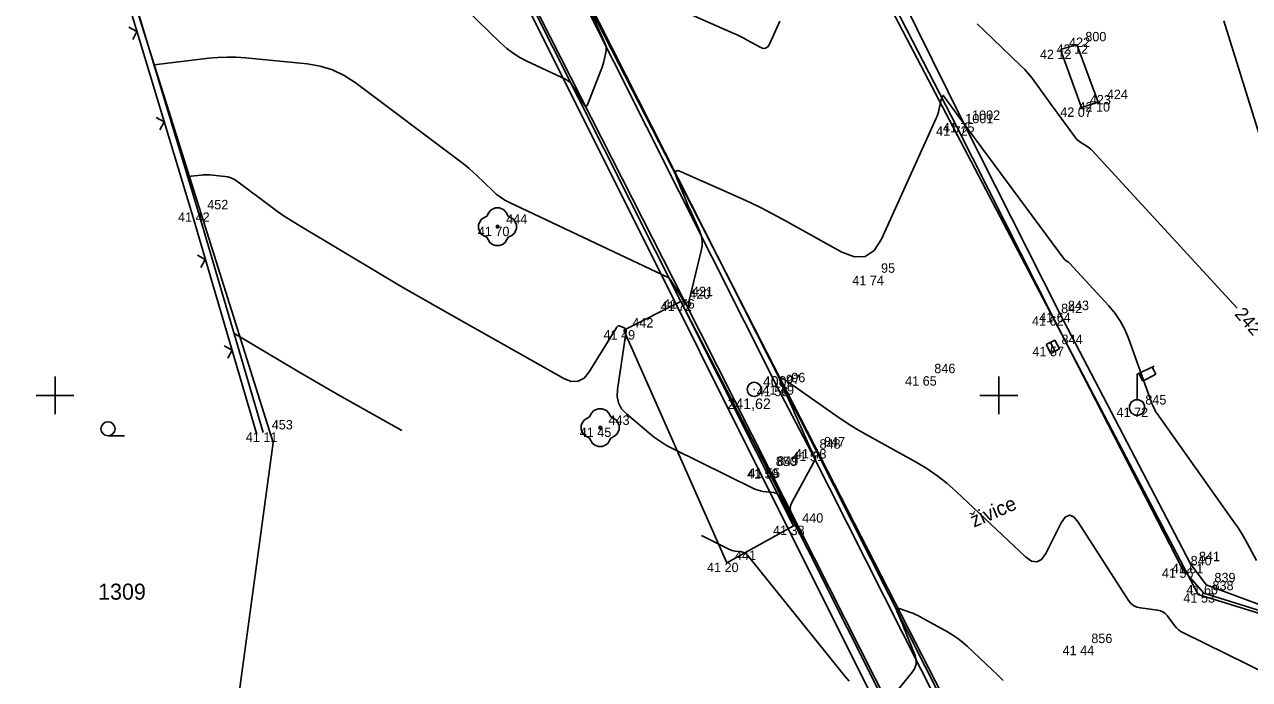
# Model space of a CAD drawing. Extents: x -702257 to -701487, y -1009871 to -1008841.
# Drawn here: x -701725.81 to -701693.36, y -1009107.52 to -1009090.17 of the extents above; entities that cross this region are included whole.
import ezdxf

# ---------------------------------------------------------------- set-up
doc = ezdxf.new("R2010")
doc.units = 0
for name, color, linetype in [('Ex_Contour Labels', 7, 'Continuous'), ('Ex_Major Contours', 7, 'Continuous'), ('Ex_Minor Contours', 7, 'Continuous'), ('Z_bodove_pole', 7, 'Continuous'), ('Z_bodove_pole_cisla', 7, 'Continuous'), ('Z_bodove_pole_vysky', 7, 'Continuous'), ('Z_body', 7, 'Continuous'), ('Z_body_cisla', 7, 'Continuous'), ('Z_body_vysky_redukovane', 7, 'Continuous'), ('Z_chodnik', 7, 'Continuous'), ('Z_hektometricka_sit', 7, 'Continuous'), ('Z_katastr_cisla_pozemkova', 7, 'Continuous'), ('Z_katastr_hranice', 7, 'Continuous'), ('Z_katastr_znacky_kultur', 7, 'Continuous'), ('Z_komunikace', 7, 'Continuous'), ('Z_obruba', 7, 'Continuous'), ('Z_pilire', 7, 'Continuous'), ('Z_ploty', 7, 'Continuous'), ('Z_ploty_znacky', 7, 'Continuous'), ('Z_popisy', 7, 'Continuous'), ('Z_site_kanalizace_znaky', 7, 'Continuous'), ('Z_site_vo_znaky', 7, 'Continuous'), ('Z_zelen_jednotliva', 7, 'Continuous'), ('Z_zelen_obvod', 7, 'Continuous')]:
    doc.layers.add(name, color=color, linetype=linetype)

# ---------------------------------------------------------------- blocks, each defined once
blk = doc.blocks.new('POINT_DISPLAY')
blk.add_line((0, 0), (0, 0))
blk = doc.blocks.new('Z24')
for p, q in [((-0.28, 0.28), (-0.23, 0.38)), ((-0.23, 0.38), (-0.17, 0.45)), ((-0.17, 0.45), (-0.05, 0.5)), ((-0.05, 0.5), (0.05, 0.5)), ((0.05, 0.5), (0.17, 0.45)), ((0.17, 0.45), (0.23, 0.38)), ((0.23, 0.38), (0.28, 0.28)), ((-0.5, 0.05), (-0.47, 0.13)), ((-0.5, -0.05), (-0.5, 0.05)), ((-0.47, 0.13), (-0.42, 0.2)), ((-0.42, 0.2), (-0.28, 0.28)), ((-0.03, -0.03), (-0.03, 0.03)), ((-0.03, 0.03), (0.03, 0.03)), ((0.03, 0.03), (0.03, -0.03)), ((0.28, 0.28), (0.42, 0.2)), ((0.42, 0.2), (0.47, 0.13)), ((0.47, 0.13), (0.5, 0.05)), ((0.5, 0.05), (0.5, -0.05)), ((-0.45, -0.17), (-0.5, -0.05)), ((-0.38, -0.23), (-0.45, -0.17)), ((-0.28, -0.28), (-0.38, -0.23)), ((-0.2, -0.42), (-0.28, -0.28)), ((0.03, -0.03), (-0.03, -0.03)), ((0.28, -0.28), (0.2, -0.42)), ((0.38, -0.23), (0.28, -0.28)), ((0.45, -0.17), (0.38, -0.23)), ((0.5, -0.05), (0.45, -0.17)), ((-0.13, -0.47), (-0.2, -0.42)), ((-0.05, -0.5), (-0.13, -0.47)), ((0.05, -0.5), (-0.05, -0.5)), ((0.13, -0.47), (0.05, -0.5)), ((0.2, -0.42), (0.13, -0.47))]:
    blk.add_line(p, q)
blk = doc.blocks.new('Z212')
for p, q in [((-0.17, 0.17), (0, 0)), ((0, 0), (0.17, 0.17))]:
    blk.add_line(p, q)
blk = doc.blocks.new('Z101')
for radius in [0.188, 0.0025]:
    blk.add_circle((0, 0), radius)
blk = doc.blocks.new('Z46260')
for p, q in [((0.13, 0.13), (-0.13, 0.13)), ((-0.13, 0.13), (-0.13, -0.13)), ((0.13, 0), (-0.13, 0)), ((0.13, -0.13), (0.13, 0.13)), ((-0.13, -0.13), (0.13, -0.13))]:
    blk.add_line(p, q)
blk = doc.blocks.new('Z13')
for p, q in [((0, 0.88), (0.45, 1.1)), ((0.4, 1.07), (0.5, 0.88)), ((0, 0.2), (0, 0.88)), ((0.15, 0.7), (0.05, 0.9)), ((0.5, 0.88), (0.15, 0.7)), ((-0.2, 0.05), (-0.15, 0.15)), ((-0.2, -0.05), (-0.2, 0.05)), ((-0.15, 0.15), (-0.05, 0.2)), ((-0.05, 0.2), (0.05, 0.2)), ((0.05, 0.2), (0.15, 0.15)), ((0.15, 0.15), (0.2, 0.05)), ((0.2, 0.05), (0.2, -0.05)), ((-0.15, -0.15), (-0.2, -0.05)), ((-0.05, -0.2), (-0.15, -0.15)), ((0.05, -0.2), (-0.05, -0.2)), ((0.15, -0.15), (0.05, -0.2)), ((0.2, -0.05), (0.15, -0.15))]:
    blk.add_line(p, q)

msp = doc.modelspace()

# ---------------------------------------------------------------- linework, layer by layer
at = {"layer": 'Ex_Major Contours'}
for points in [[(-701711.187, -1009088.99), (-701710.428, -1009090.683), (-701710.408, -1009090.74), (-701710.398, -1009090.797), (-701710.398, -1009090.856), (-701710.407, -1009090.916), (-701710.466, -1009091.156), (-701710.482, -1009091.215), (-701710.499, -1009091.274), (-701710.519, -1009091.333), (-701710.541, -1009091.39), (-701710.899, -1009092.301), (-701710.915, -1009092.331), (-701710.934, -1009092.342), (-701710.954, -1009092.335), (-701710.975, -1009092.309), (-701711.066, -1009092.166), (-701711.089, -1009092.13), (-701711.111, -1009092.094), (-701711.133, -1009092.058), (-701711.155, -1009092.022), (-701711.295, -1009091.787), (-701711.329, -1009091.739), (-701711.368, -1009091.698), (-701711.413, -1009091.662), (-701711.464, -1009091.634), (-701712.506, -1009091.141), (-701712.693, -1009091.044), (-701712.869, -1009090.932), (-701713.036, -1009090.805), (-701713.193, -1009090.665), (-701714.135, -1009089.747)], [(-701705.798, -1009090.088), (-701706.073, -1009090.693), (-701706.119, -1009090.766), (-701706.177, -1009090.804), (-701706.246, -1009090.808), (-701706.327, -1009090.777), (-701706.671, -1009090.585), (-701706.758, -1009090.538), (-701706.846, -1009090.493), (-701706.934, -1009090.45), (-701707.024, -1009090.409), (-701710.161, -1009089.014)], [(-701693.69, -1009097.685), (-701697.53, -1009093.51), (-701697.562, -1009093.478), (-701697.596, -1009093.448), (-701697.632, -1009093.421), (-701697.67, -1009093.396), (-701697.826, -1009093.302), (-701697.864, -1009093.277), (-701697.898, -1009093.249), (-701697.93, -1009093.217), (-701697.959, -1009093.182), (-701698.347, -1009092.659), (-701698.421, -1009092.559), (-701698.494, -1009092.459), (-701698.567, -1009092.359), (-701698.639, -1009092.258), (-701699.026, -1009091.717), (-701699.118, -1009091.595), (-701699.214, -1009091.479), (-701699.316, -1009091.366), (-701699.424, -1009091.259), (-701700.411, -1009090.317), (-701700.571, -1009090.159)]]:
    msp.add_lwpolyline(points, dxfattribs=at)
at = {"layer": 'Ex_Minor Contours'}
for points in [[(-701693.111, -1009093.051), (-701694.039, -1009090.077)], [(-701693.172, -1009104.368), (-701693.487, -1009103.797), (-701693.549, -1009103.688), (-701693.614, -1009103.581), (-701693.682, -1009103.476), (-701693.754, -1009103.373), (-701695.818, -1009100.469), (-701695.833, -1009100.448), (-701695.847, -1009100.425), (-701695.859, -1009100.402), (-701695.871, -1009100.378), (-701695.916, -1009100.282), (-701695.927, -1009100.258), (-701695.937, -1009100.234), (-701695.947, -1009100.209), (-701695.956, -1009100.184), (-701696.555, -1009098.507), (-701696.654, -1009098.268), (-701696.775, -1009098.042), (-701696.919, -1009097.829), (-701697.084, -1009097.63), (-701698.127, -1009096.496), (-701698.137, -1009096.486), (-701698.147, -1009096.477), (-701698.158, -1009096.469), (-701698.17, -1009096.461), (-701698.218, -1009096.433), (-701698.229, -1009096.425), (-701698.24, -1009096.416), (-701698.249, -1009096.407), (-701698.258, -1009096.396), (-701700.804, -1009092.963), (-701700.872, -1009092.871), (-701700.94, -1009092.78), (-701701.007, -1009092.688), (-701701.074, -1009092.596), (-701701.467, -1009092.059), (-701701.472, -1009092.054), (-701701.477, -1009092.053), (-701701.482, -1009092.055), (-701701.486, -1009092.061), (-701701.503, -1009092.092), (-701701.507, -1009092.1), (-701701.511, -1009092.108), (-701701.514, -1009092.117), (-701701.516, -1009092.125), (-701701.587, -1009092.44), (-701701.601, -1009092.495), (-701701.617, -1009092.549), (-701701.636, -1009092.602), (-701701.659, -1009092.654), (-701703.112, -1009095.86), (-701703.304, -1009096.159), (-701703.542, -1009096.317), (-701703.827, -1009096.332), (-701704.159, -1009096.205), (-701705.733, -1009095.33), (-701706.015, -1009095.178), (-701706.299, -1009095.032), (-701706.587, -1009094.892), (-701706.878, -1009094.759), (-701708.419, -1009094.073), (-701708.507, -1009094.045), (-701708.558, -1009094.056), (-701708.571, -1009094.106), (-701708.546, -1009094.196), (-701708.373, -1009094.631), (-701708.329, -1009094.739), (-701708.283, -1009094.847), (-701708.237, -1009094.955), (-701708.19, -1009095.062), (-701707.934, -1009095.633), (-701707.887, -1009095.765), (-701707.863, -1009095.899), (-701707.862, -1009096.035), (-701707.885, -1009096.173), (-701708.223, -1009097.553), (-701708.224, -1009097.559), (-701708.225, -1009097.566), (-701708.224, -1009097.573), (-701708.224, -1009097.58), (-701708.219, -1009097.608), (-701708.218, -1009097.614), (-701708.219, -1009097.62), (-701708.22, -1009097.626), (-701708.223, -1009097.631), (-701708.236, -1009097.653), (-701708.239, -1009097.657), (-701708.242, -1009097.658), (-701708.246, -1009097.657), (-701708.249, -1009097.653), (-701708.336, -1009097.515), (-701708.368, -1009097.465), (-701708.399, -1009097.416), (-701708.702, -1009096.941), (-701708.712, -1009096.924), (-701708.728, -1009096.897), (-701708.732, -1009096.892), (-701708.736, -1009096.887), (-701708.741, -1009096.883), (-701708.746, -1009096.88), (-701712.96, -1009094.889), (-701713.084, -1009094.824), (-701713.202, -1009094.749), (-701713.312, -1009094.665), (-701713.417, -1009094.572), (-701713.82, -1009094.179), (-701713.923, -1009094.083), (-701714.028, -1009093.99), (-701714.136, -1009093.9), (-701714.248, -1009093.814), (-701717.051, -1009091.714), (-701717.344, -1009091.523), (-701717.654, -1009091.377), (-701717.981, -1009091.276), (-701718.325, -1009091.219), (-701719.958, -1009091.058), (-701720.201, -1009091.041), (-701720.443, -1009091.037), (-701720.685, -1009091.047), (-701720.927, -1009091.069), (-701722.377, -1009091.245)], [(-701721.485, -1009094.203), (-701721.134, -1009094.161), (-701721.075, -1009094.155), (-701721.016, -1009094.153), (-701720.958, -1009094.154), (-701720.899, -1009094.158), (-701720.503, -1009094.197), (-701720.42, -1009094.211), (-701720.34, -1009094.235), (-701720.265, -1009094.271), (-701720.194, -1009094.317), (-701719.286, -1009094.997), (-701719.11, -1009095.126), (-701718.931, -1009095.249), (-701718.748, -1009095.368), (-701718.563, -1009095.482), (-701716.273, -1009096.848), (-701715.828, -1009097.111), (-701715.382, -1009097.372), (-701714.934, -1009097.63), (-701714.484, -1009097.884), (-701711.525, -1009099.549), (-701711.325, -1009099.627), (-701711.146, -1009099.624), (-701710.988, -1009099.54), (-701710.85, -1009099.374), (-701710.122, -1009098.192), (-701710.104, -1009098.17), (-701710.083, -1009098.159), (-701710.06, -1009098.156), (-701710.033, -1009098.164), (-701709.921, -1009098.213), (-701709.897, -1009098.227), (-701709.881, -1009098.246), (-701709.873, -1009098.27), (-701709.873, -1009098.298), (-701710.106, -1009099.846), (-701710.113, -1009100.031), (-701710.075, -1009100.198), (-701709.993, -1009100.35), (-701709.867, -1009100.484), (-701709.274, -1009100.99), (-701709.123, -1009101.111), (-701708.965, -1009101.223), (-701708.8, -1009101.324), (-701708.628, -1009101.415), (-701706.502, -1009102.462), (-701706.44, -1009102.489), (-701706.376, -1009102.512), (-701706.31, -1009102.528), (-701706.243, -1009102.54), (-701705.971, -1009102.575), (-701705.907, -1009102.591), (-701705.852, -1009102.619), (-701705.807, -1009102.66), (-701705.771, -1009102.715), (-701705.191, -1009103.82), (-701705.178, -1009103.844), (-701705.173, -1009103.852), (-701705.176, -1009103.843), (-701705.187, -1009103.818), (-701705.246, -1009103.683), (-701705.276, -1009103.616), (-701705.306, -1009103.549), (-701705.492, -1009103.132), (-701705.518, -1009103.052), (-701705.525, -1009102.973), (-701705.512, -1009102.894), (-701705.479, -1009102.816), (-701704.894, -1009101.752), (-701704.892, -1009101.747), (-701704.889, -1009101.742), (-701704.885, -1009101.738), (-701704.882, -1009101.733), (-701704.867, -1009101.714), (-701704.864, -1009101.711), (-701704.863, -1009101.706), (-701704.863, -1009101.702), (-701704.864, -1009101.698), (-701704.873, -1009101.675), (-701704.879, -1009101.661), (-701704.936, -1009101.529), (-701704.946, -1009101.505), (-701704.956, -1009101.481), (-701704.967, -1009101.458), (-701704.977, -1009101.434), (-701705.248, -1009100.828), (-701705.296, -1009100.719), (-701705.345, -1009100.61), (-701705.394, -1009100.501), (-701705.443, -1009100.393), (-701705.716, -1009099.791), (-701705.729, -1009099.763), (-701705.741, -1009099.735), (-701705.753, -1009099.707), (-701705.764, -1009099.679), (-701705.823, -1009099.532), (-701705.825, -1009099.522), (-701705.824, -1009099.517), (-701705.819, -1009099.516), (-701705.81, -1009099.519), (-701705.765, -1009099.539), (-701705.753, -1009099.544), (-701705.742, -1009099.549), (-701705.731, -1009099.555), (-701705.721, -1009099.561), (-701705.654, -1009099.598), (-701705.64, -1009099.606), (-701705.625, -1009099.615), (-701705.611, -1009099.624), (-701705.598, -1009099.634), (-701705.519, -1009099.69), (-701705.501, -1009099.702), (-701705.484, -1009099.715), (-701705.466, -1009099.727), (-701705.448, -1009099.74), (-701704.319, -1009100.533), (-701704.123, -1009100.667), (-701703.924, -1009100.795), (-701703.722, -1009100.918), (-701703.516, -1009101.036), (-701702.194, -1009101.768), (-701701.911, -1009101.937), (-701701.64, -1009102.122), (-701701.381, -1009102.324), (-701701.134, -1009102.543), (-701699.291, -1009104.279), (-701699.134, -1009104.39), (-701698.992, -1009104.411), (-701698.866, -1009104.343), (-701698.756, -1009104.186), (-701698.345, -1009103.378), (-701698.24, -1009103.226), (-701698.13, -1009103.171), (-701698.015, -1009103.215), (-701697.895, -1009103.356), (-701696.566, -1009105.431), (-701696.505, -1009105.509), (-701696.432, -1009105.568), (-701696.347, -1009105.608), (-701696.25, -1009105.63), (-701695.797, -1009105.684), (-701695.721, -1009105.701), (-701695.653, -1009105.731), (-701695.592, -1009105.775), (-701695.54, -1009105.833), (-701695.347, -1009106.091), (-701695.295, -1009106.152), (-701695.238, -1009106.206), (-701695.175, -1009106.252), (-701695.105, -1009106.291), (-701692.852, -1009107.402)], [(-701720.262, -1009098.347), (-701718.559, -1009099.363), (-701718.287, -1009099.524), (-701718.014, -1009099.683), (-701717.741, -1009099.841), (-701717.466, -1009099.997), (-701715.813, -1009100.926)], [(-701703.963, -1009107.569), (-701704.112, -1009107.391), (-701704.259, -1009107.211), (-701706.662, -1009104.227), (-701706.692, -1009104.196), (-701706.726, -1009104.172), (-701706.765, -1009104.156), (-701706.807, -1009104.146), (-701706.983, -1009104.123), (-701707.027, -1009104.116), (-701707.069, -1009104.105), (-701707.111, -1009104.091), (-701707.151, -1009104.073), (-701707.88, -1009103.714)], [(-701699.882, -1009107.548), (-701700.03, -1009107.406), (-701700.179, -1009107.265), (-701700.839, -1009106.642), (-701700.96, -1009106.536), (-701701.087, -1009106.437), (-701701.219, -1009106.346), (-701701.358, -1009106.264), (-701702.081, -1009105.863), (-701702.144, -1009105.83), (-701702.209, -1009105.799), (-701702.275, -1009105.771), (-701702.342, -1009105.746), (-701702.614, -1009105.651), (-701702.67, -1009105.638), (-701702.702, -1009105.648), (-701702.709, -1009105.681), (-701702.693, -1009105.736), (-701702.565, -1009106.034), (-701702.535, -1009106.105), (-701702.505, -1009106.177), (-701702.475, -1009106.25), (-701702.446, -1009106.322), (-701702.221, -1009106.889), (-701702.19, -1009107.005), (-701702.19, -1009107.117), (-701702.223, -1009107.223), (-701702.287, -1009107.325), (-701702.84, -1009108.014)]]:
    msp.add_lwpolyline(points, dxfattribs=at)
at = {"layer": 'Z_chodnik'}
for p, q in [((-701712.65, -1009089), (-701708.35, -1009097.45)), ((-701708.35, -1009097.45), (-701706.09, -1009101.93))]:
    msp.add_line(p, q, dxfattribs=at)
at = {"layer": 'Z_hektometricka_sit'}
for p, q in [((-701725, -1009099.5), (-701725, -1009100.5)), ((-701725, -1009099.5), (-701725, -1009100.5)), ((-701700, -1009099.5), (-701700, -1009100.5)), ((-701700, -1009099.5), (-701700, -1009100.5)), ((-701725.5, -1009100), (-701724.5, -1009100)), ((-701725.5, -1009100), (-701724.5, -1009100)), ((-701700.5, -1009100), (-701699.5, -1009100)), ((-701700.5, -1009100), (-701699.5, -1009100))]:
    msp.add_line(p, q, dxfattribs=at)
at = {"layer": 'Z_katastr_hranice'}
for p, q in [((-701725.81, -1009045.98), (-701694.72, -1009105.27)), ((-701694.46, -1009121.65), (-701719.83, -1009072.18)), ((-701701.55, -1009111.59), (-701721.16, -1009072.35)), ((-701719.22, -1009101.25), (-701725.34, -1009081.83)), ((-701722.37, -1009124.35), (-701719.22, -1009101.25)), ((-701694.72, -1009105.27), (-701693.12, -1009105.77))]:
    msp.add_line(p, q, dxfattribs=at)
at = {"layer": 'Z_katastr_znacky_kultur'}
msp.add_line((-701723.598, -1009101.07), (-701723.161, -1009101.07), dxfattribs=at)
msp.add_circle((-701723.598, -1009100.882), 0.187, dxfattribs=at)
at = {"layer": 'Z_komunikace'}
for p, q in [((-701705.72, -1009099.73), (-701711.21, -1009088.89)), ((-701701.12, -1009092.87), (-701703.08, -1009089.06)), ((-701701.12, -1009092.87), (-701698.58, -1009097.9)), ((-701695.14, -1009104.58), (-701698.58, -1009097.9)), ((-701705.72, -1009099.73), (-701704.86, -1009101.42)), ((-701701.46, -1009108.16), (-701704.86, -1009101.42)), ((-701694.57, -1009105.24), (-701695.14, -1009104.58)), ((-701692.73, -1009105.81), (-701694.57, -1009105.24))]:
    msp.add_line(p, q, dxfattribs=at)
at = {"layer": 'Z_obruba'}
for p, q in [((-701712.72, -1009088.98), (-701708.42, -1009097.51)), ((-701705.87, -1009099.77), (-701711.3, -1009088.96)), ((-701700.94, -1009092.78), (-701702.79, -1009089.02)), ((-701700.94, -1009092.78), (-701698.39, -1009097.81)), ((-701708.42, -1009097.51), (-701706.13, -1009101.95)), ((-701698.39, -1009097.81), (-701694.92, -1009104.46)), ((-701705.87, -1009099.77), (-701704.97, -1009101.49)), ((-701704.97, -1009101.49), (-701701.58, -1009108.21)), ((-701702.67, -1009108.83), (-701706.13, -1009101.95)), ((-701706.09, -1009101.93), (-701702.62, -1009108.8)), ((-701694.92, -1009104.46), (-701694.51, -1009105.02)), ((-701694.51, -1009105.02), (-701692.7, -1009105.69))]:
    msp.add_line(p, q, dxfattribs=at)
at = {"layer": 'Z_pilire'}
for p, q in [((-701698.37, -1009090.84), (-701697.93, -1009090.7)), ((-701698.37, -1009090.84), (-701697.81, -1009092.37)), ((-701697.93, -1009090.7), (-701697.37, -1009092.23)), ((-701697.81, -1009092.37), (-701697.37, -1009092.23))]:
    msp.add_line(p, q, dxfattribs=at)
at = {"layer": 'Z_ploty'}
for p, q in [((-701725.23, -1009081.78), (-701721.2, -1009095.15)), ((-701725.35, -1009081.98), (-701721.37, -1009095.2)), ((-701721.37, -1009095.2), (-701719.66, -1009101.03)), ((-701721.2, -1009095.15), (-701719.49, -1009100.98))]:
    msp.add_line(p, q, dxfattribs=at)
at = {"layer": 'Z_zelen_obvod'}
for p, q in [((-701709.93, -1009098.27), (-701708.42, -1009097.51)), ((-701705.44, -1009103.45), (-701708.42, -1009097.51)), ((-701707.21, -1009104.43), (-701709.93, -1009098.27)), ((-701705.44, -1009103.45), (-701707.21, -1009104.43))]:
    msp.add_line(p, q, dxfattribs=at)

# ---------------------------------------------------------------- block references
at = {"layer": 'Z_bodove_pole'}
msp.add_blockref('Z101', (-701706.48, -1009099.84), dxfattribs=at)
at = {"layer": 'Z_body'}
for p in [(-701698.37, -1009090.84), (-701697.93, -1009090.7), (-701697.37, -1009092.23), (-701697.81, -1009092.37), (-701701.12, -1009092.87), (-701700.94, -1009092.78), (-701721.2, -1009095.15), (-701713.28, -1009095.53), (-701703.34, -1009096.83), (-701708.35, -1009097.45), (-701708.42, -1009097.51), (-701698.39, -1009097.81), (-701698.58, -1009097.9), (-701709.93, -1009098.27), (-701698.57, -1009098.71), (-701705.72, -1009099.73), (-701701.94, -1009099.49), (-701706.48, -1009099.84), (-701705.87, -1009099.77), (-701696.34, -1009100.32), (-701719.49, -1009100.98), (-701710.56, -1009100.85), (-701704.97, -1009101.49), (-701704.86, -1009101.42), (-701706.13, -1009101.95), (-701706.09, -1009101.93), (-701705.44, -1009103.45), (-701707.21, -1009104.43), (-701695.14, -1009104.58), (-701694.92, -1009104.46), (-701694.57, -1009105.24), (-701694.51, -1009105.02), (-701697.77, -1009106.63)]:
    msp.add_blockref('POINT_DISPLAY', p, dxfattribs=at)
at = {"layer": 'Z_ploty_znacky'}
for p, rotation in [((-701722.83, -1009090.36), 106.80000000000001), ((-701722.11, -1009092.75), 106.80000000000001), ((-701721.02, -1009096.4), 106.3), ((-701720.31, -1009098.8), 106.3)]:
    msp.add_blockref('Z212', p, dxfattribs=dict(at, rotation=rotation))
at = {"layer": 'Z_site_kanalizace_znaky', "rotation": -63.000000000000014}
msp.add_blockref('Z46260', (-701698.57, -1009098.71), dxfattribs=at)
at = {"layer": 'Z_site_vo_znaky'}
msp.add_blockref('Z13', (-701696.34, -1009100.32), dxfattribs=at)
at = {"layer": 'Z_zelen_jednotliva'}
for p in [(-701713.28, -1009095.53), (-701710.56, -1009100.85)]:
    msp.add_blockref('Z24', p, dxfattribs=at)

# ---------------------------------------------------------------- texts
at = {"layer": 'Ex_Contour Labels'}
msp.add_text('242', height=0.35, rotation=311.3466, dxfattribs=at).set_placement((-701693.774, -1009097.855))
at = {"layer": 'Z_bodove_pole_cisla'}
msp.add_text('4002', height=0.28, dxfattribs=at).set_placement((-701706.25, -1009099.77))
at = {"layer": 'Z_bodove_pole_vysky'}
msp.add_text('241,62', height=0.28, dxfattribs=at).set_placement((-701707.187, -1009100.36))
at = {"layer": 'Z_body_cisla'}
for s, p in [('422', (-701698.14, -1009090.77)), ('800', (-701697.71, -1009090.62)), ('424', (-701697.14, -1009092.15)), ('423', (-701697.59, -1009092.29)), ('1001', (-701700.89, -1009092.79)), ('1002', (-701700.71, -1009092.7)), ('452', (-701720.97, -1009095.07)), ('444', (-701713.05, -1009095.45)), ('95', (-701703.12, -1009096.75)), ('421', (-701708.13, -1009097.37)), ('420', (-701708.2, -1009097.44)), ('843', (-701698.17, -1009097.74)), ('842', (-701698.35, -1009097.82)), ('442', (-701709.71, -1009098.2)), ('844', (-701698.34, -1009098.64)), ('96', (-701705.5, -1009099.65)), ('846', (-701701.71, -1009099.41)), ('97', (-701705.64, -1009099.7)), ('845', (-701696.12, -1009100.24)), ('453', (-701719.26, -1009100.9)), ('443', (-701710.34, -1009100.78)), ('848', (-701704.75, -1009101.41)), ('847', (-701704.63, -1009101.35)), ('850', (-701705.91, -1009101.87)), ('849', (-701705.87, -1009101.86)), ('440', (-701705.21, -1009103.37)), ('441', (-701706.99, -1009104.36)), ('840', (-701694.92, -1009104.5)), ('841', (-701694.7, -1009104.39)), ('838', (-701694.34, -1009105.16)), ('839', (-701694.29, -1009104.95)), ('856', (-701697.55, -1009106.56))]:
    msp.add_text(s, height=0.25, dxfattribs=at).set_placement(p)
at = {"layer": 'Z_body_vysky_redukovane'}
for s, p in [('42 12', (-701698.912, -1009091.09)), ('42 12', (-701698.472, -1009090.95)), ('42 10', (-701697.891, -1009092.48)), ('42 07', (-701698.373, -1009092.62)), ('41 72', (-701701.662, -1009093.12)), ('41 75', (-701701.482, -1009093.03)), ('41 42', (-701721.742, -1009095.4)), ('41 70', (-701713.801, -1009095.78)), ('41 74', (-701703.882, -1009097.08)), ('41 76', (-701708.892, -1009097.7)), ('41 72', (-701708.962, -1009097.76)), ('41 64', (-701698.932, -1009098.06)), ('41 62', (-701699.122, -1009098.15)), ('41 49', (-701710.472, -1009098.52)), ('41 57', (-701699.112, -1009098.96)), ('41 56', (-701706.412, -1009100.02)), ('41 49', (-701706.262, -1009099.98)), ('41 65', (-701702.482, -1009099.74)), ('41 72', (-701696.882, -1009100.57)), ('41 11', (-701719.948, -1009101.23)), ('41 45', (-701711.102, -1009101.1)), ('41 51', (-701705.47, -1009101.74)), ('41 43', (-701705.402, -1009101.67)), ('41 59', (-701706.672, -1009102.2)), ('41 55', (-701706.632, -1009102.18)), ('41 38', (-701705.982, -1009103.7)), ('41 20', (-701707.731, -1009104.68)), ('41 56', (-701695.682, -1009104.83)), ('41 61', (-701695.42, -1009104.71)), ('41 53', (-701695.112, -1009105.49)), ('41 60', (-701695.031, -1009105.27)), ('41 44', (-701698.312, -1009106.88))]:
    msp.add_text(s, height=0.25, dxfattribs=at).set_placement(p)
at = {"layer": 'Z_katastr_cisla_pozemkova'}
msp.add_text('1309', height=0.425, dxfattribs=at).set_placement((-701723.86, -1009105.41))
at = {"layer": 'Z_popisy'}
msp.add_text('živice', height=0.38, rotation=23.4, dxfattribs=at).set_placement((-701700.66, -1009103.504))

doc.saveas('drawing.dxf')
